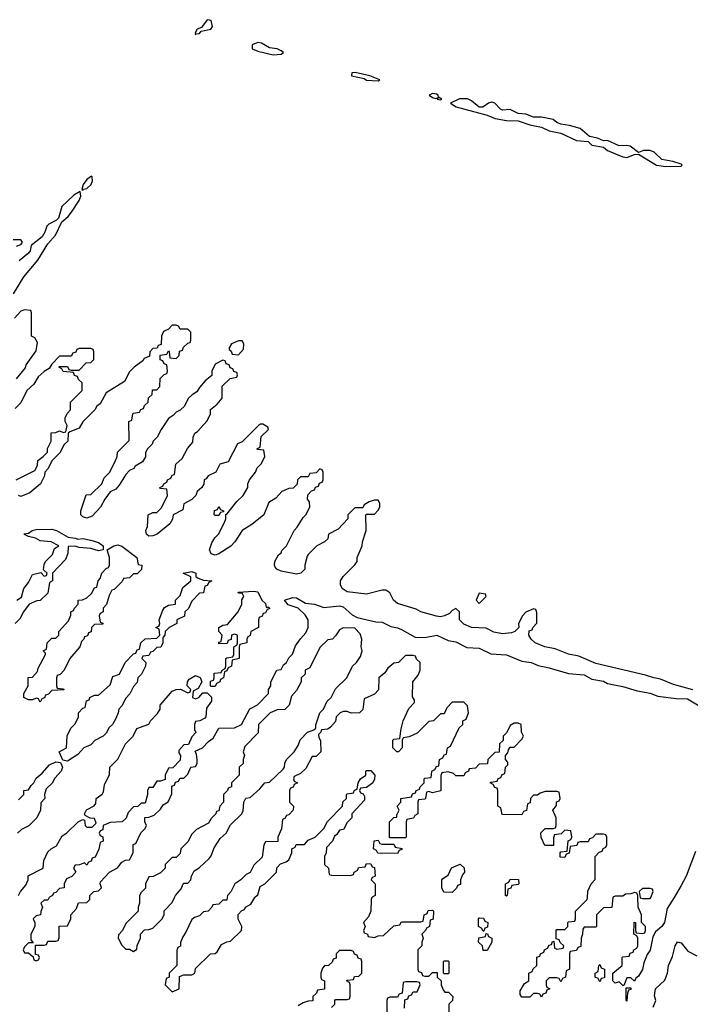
# Model space of a CAD drawing. Header units: inches. Extents: x 2701323 to 2964515, y 494916 to 722124.
# Tile 591 of 656: x 2880844 to 2884296, y 679450 to 684519. Entities that reach past the tile are written whole.
import ezdxf

# ---------------------------------------------------------------- set-up
doc = ezdxf.new("R2010")
doc.units = ezdxf.units.IN
doc.header["$MEASUREMENT"] = 0
doc.layers.add('C8687', color=7, linetype='Continuous')
doc.layers.add('C8688', color=7, linetype='Continuous')

msp = doc.modelspace()

# ---------------------------------------------------------------- linework, layer by layer
at = {"layer": 'C8687', "color": 2, "elevation": 2}
for points in [[(2880997, 680000), (2880990, 679986), (2880970, 679986), (2880954, 679970), (2880962, 679950), (2880952.7, 679927.3), (2880952, 679910), (2880930, 679906), (2880914, 679890), (2880922, 679870), (2880922, 679850), (2880902, 679810), (2880902, 679782), (2880914, 679766), (2880890, 679766), (2880870, 679746), (2880862, 679730), (2880870, 679714), (2880890, 679714), (2880914, 679694), (2880918, 679678), (2880930, 679674), (2880942, 679678), (2880946, 679690), (2880942, 679702), (2880926, 679706), (2880926, 679754), (2880970, 679754), (2880982, 679758), (2880990, 679774), (2881030, 679774), (2881042, 679778), (2881047.3, 679792.7), (2881047.3, 679852.7), (2881090, 679854), (2881108, 679890), (2881108, 679910), (2881136.4, 679943.6), (2881147.3, 679972.7), (2881190, 679974), (2881206, 679990), (2881206, 680000)], [(2881462, 680000), (2881462, 679970), (2881454, 679950), (2881454, 679930), (2881390, 679866), (2881374, 679830), (2881352.7, 679807.3), (2881352, 679790), (2881370, 679754), (2881390, 679734), (2881410, 679734), (2881430, 679722), (2881447.3, 679732.7), (2881448.4, 679751.6), (2881466, 679790), (2881466, 679810), (2881487.3, 679832.7), (2881510, 679834), (2881530, 679842), (2881578, 679890), (2881587.3, 679912.7), (2881588.4, 679931.6), (2881630, 679974), (2881641.6, 680000)], [(2881912.3, 680000), (2881910, 679986), (2881890, 679986), (2881870, 679966), (2881838, 679962), (2881834, 679950), (2881814, 679930), (2881790, 679926), (2881770, 679906), (2881743.6, 679896.4), (2881730, 679886), (2881699.6, 679820.4), (2881683.6, 679796.4), (2881672.7, 679767.3), (2881671.6, 679748.4), (2881658, 679742), (2881652.7, 679727.3), (2881654, 679650), (2881614, 679610), (2881614, 679590), (2881598, 679582), (2881594, 679550), (2881630, 679514), (2881666, 679530), (2881667.3, 679592.7), (2881690, 679602), (2881730, 679602), (2881746, 679610), (2881750, 679634), (2881826, 679710), (2881850, 679712), (2881860.4, 679719.6), (2881883.1, 679756.9), (2881910, 679772), (2881930, 679774), (2881986, 679830), (2881988, 679850), (2881968.4, 679888.4), (2881968.4, 679911.6), (2881987.3, 679932.7), (2882002, 679938), (2882006, 679950), (2882034.6, 679965.4), (2882054.3, 680000)], [(2882657.3, 680000), (2882654, 679990), (2882652, 679930), (2882639.6, 679900.4), (2882614, 679870), (2882622, 679850), (2882614, 679830), (2882618, 679818), (2882634, 679810), (2882638, 679798), (2882670, 679794), (2882690, 679802), (2882716.4, 679803.6), (2882770, 679854), (2882802, 679858), (2882810, 679874), (2882910, 679874), (2882922, 679878), (2882926, 679910), (2882942, 679918), (2882947.3, 679932.7), (2882970, 679934), (2882974, 679930), (2882972.7, 679887.3), (2882958, 679882), (2882954, 679850), (2882938, 679842), (2882934, 679830), (2882914, 679810), (2882922, 679790), (2882914, 679770), (2882914, 679750), (2882894, 679730), (2882894, 679630), (2882898, 679618), (2882912.7, 679612.7), (2882918, 679598), (2882930, 679594), (2882950, 679594), (2882970, 679614), (2882992.7, 679612.7), (2882994, 679590), (2883014, 679570), (2883014, 679550), (2883023.6, 679523.6), (2883032.7, 679512.7), (2883051.6, 679511.6), (2883074, 679490), (2883071.6, 679468.4), (2883054, 679450), (2883054, 679410)], [(2883897.8, 680000), (2883892.7, 679947.3), (2883850, 679946), (2883814, 679910), (2883814, 679850), (2883810, 679846), (2883750, 679846), (2883743.6, 679836.4), (2883742, 679810), (2883734, 679790), (2883732.7, 679747.3), (2883718, 679742), (2883710, 679726), (2883678, 679722), (2883674, 679710), (2883674, 679630), (2883658, 679622), (2883654, 679590), (2883638, 679582), (2883630, 679566), (2883622, 679582), (2883610, 679586), (2883570, 679586), (2883554, 679570), (2883554, 679550), (2883558, 679538), (2883574, 679530), (2883558, 679522), (2883552.7, 679507.3), (2883538, 679502), (2883530, 679486), (2883522, 679502), (2883510, 679506), (2883490, 679506), (2883470, 679486), (2883430, 679486), (2883420.4, 679500.4), (2883420.4, 679519.6), (2883443.1, 679556.9), (2883466, 679570), (2883466, 679610), (2883482, 679618), (2883487.3, 679632.7), (2883506, 679650), (2883507.3, 679692.7), (2883522, 679698), (2883526, 679710), (2883542, 679718), (2883546, 679730), (2883562, 679738), (2883570, 679754), (2883582, 679758), (2883587.3, 679772.7), (2883594, 679774), (2883598, 679738), (2883610, 679734), (2883642, 679738), (2883646, 679750), (2883627.3, 679767.3), (2883622, 679782), (2883606, 679786), (2883606, 679830), (2883610, 679834), (2883650, 679834), (2883666, 679850), (2883666, 679870), (2883670, 679874), (2883702, 679878), (2883706, 679890), (2883706, 679930), (2883766, 679990), (2883766.6, 680000)], [(2884212.7, 680000), (2884177.6, 679942.4), (2884164, 679870), (2884150, 679849.4), (2884116.8, 679823.2), (2884103.6, 679796.4), (2884090, 679728), (2884074, 679706), (2884057.3, 679662.7), (2884050, 679628.7), (2884030, 679595.3), (2884016, 679584), (2884010, 679568), (2883990, 679586), (2883970, 679586), (2883954, 679546), (2883950, 679546), (2883930, 679566), (2883910, 679558), (2883898, 679570), (2883898, 679610), (2883946, 679650), (2883946, 679690), (2883950, 679694), (2883982, 679698), (2883987.3, 679712.7), (2884002, 679718), (2884006, 679730), (2884022, 679738), (2884026, 679750), (2884026, 679790), (2884022, 679802), (2884006, 679810), (2884007.3, 679872.7), (2884014, 679870), (2884014, 679830), (2884018, 679818), (2884050, 679814), (2884062, 679818), (2884066, 679830), (2884066, 679850), (2884046, 679870), (2884046, 679910), (2884028, 679950), (2884026.3, 680000)], [(2884037.8, 680000), (2884038, 679998), (2884050, 679994), (2884090, 679994), (2884092.7, 680000)], [(2884105.6, 679434.4), (2884119, 679470), (2884112.9, 679492.9), (2884118, 679530), (2884165.6, 679574.4), (2884179, 679610), (2884184.5, 679650), (2884204.7, 679695.3), (2884218.4, 679750), (2884230, 679770.6), (2884250, 679766.8), (2884283.8, 679723.8), (2884330, 679699.1)], [(2882450, 679434), (2882466, 679450), (2882466, 679470), (2882470, 679474), (2882530, 679474), (2882542, 679478), (2882546, 679490), (2882546, 679550), (2882542, 679562), (2882526, 679570), (2882530, 679574), (2882562, 679578), (2882567.3, 679592.7), (2882590, 679594), (2882606, 679610), (2882606, 679670), (2882602, 679682), (2882587.3, 679687.3), (2882582, 679702), (2882567.3, 679707.3), (2882562, 679722), (2882550, 679726), (2882490, 679726), (2882474, 679710), (2882472.7, 679687.3), (2882458, 679682), (2882452.7, 679667.3), (2882434, 679650), (2882412.7, 679647.3), (2882403.6, 679636.4), (2882394, 679610), (2882394, 679590), (2882398, 679578), (2882414, 679570), (2882412.7, 679527.3), (2882378, 679522), (2882372.7, 679507.3), (2882354, 679490), (2882352.7, 679467.3), (2882330, 679466), (2882303.6, 679456.4), (2882278, 679442)], [(2882826, 679430), (2882827.3, 679472.7), (2882842, 679478), (2882847.3, 679492.7), (2882862, 679498), (2882870, 679514), (2882890, 679514), (2882906, 679550), (2882902, 679562), (2882890, 679566), (2882830, 679566), (2882818, 679562), (2882812.7, 679507.3), (2882798, 679502), (2882790, 679486), (2882750, 679486), (2882738, 679482), (2882734, 679470), (2882734, 679410)]]:
    msp.add_lwpolyline(points, dxfattribs=at)
for points in [[(2883230, 679826), (2883222, 679842), (2883206, 679850), (2883206, 679890), (2883210, 679894), (2883232.7, 679892.7), (2883238, 679878), (2883254, 679870), (2883252.7, 679847.3), (2883238, 679842), (2883234, 679826)], [(2883230, 679726), (2883226, 679750), (2883206, 679770), (2883207.3, 679792.7), (2883242, 679798), (2883246, 679814), (2883252.7, 679812.7), (2883258, 679798), (2883274, 679790), (2883274, 679770), (2883250, 679726)], [(2883030, 679606), (2883026, 679610), (2883026, 679670), (2883030, 679674), (2883050, 679674), (2883054, 679670), (2883054, 679610), (2883050, 679606)], [(2883830, 679566), (2883822, 679582), (2883806, 679590), (2883806, 679610), (2883822, 679618), (2883826, 679650), (2883830, 679654), (2883838, 679638), (2883854, 679630), (2883854, 679586), (2883838, 679582)], [(2883970, 679466), (2883966, 679470), (2883966, 679534), (2883990, 679534), (2883990, 679526), (2883978, 679522), (2883972.7, 679507.3)]]:
    msp.add_lwpolyline(points, close=True, dxfattribs=at)
at = {"layer": 'C8688', "color": 2, "elevation": 2}
for points in [[(2881810, 684519.3), (2881781, 684479), (2881758, 684470), (2881748.1, 684451.9), (2881750, 684442), (2881753.2, 684446.8), (2881770, 684448), (2881779, 684461), (2881829.1, 684470.9), (2881836.5, 684483.5), (2881830, 684515.3)], [(2882070, 684402.7), (2882041, 684390), (2882041, 684370), (2882070, 684357.3), (2882150, 684339.1), (2882190, 684341), (2882202, 684350), (2882190, 684359), (2882170, 684369), (2882130, 684375.1), (2882090, 684399.3)], [(2882572, 684248), (2882554, 684246), (2882552, 684230), (2882616.9, 684216.9), (2882630, 684208.2), (2882690, 684204.7), (2882698, 684210), (2882646, 684230)], [(2882970, 684139), (2882952, 684130), (2882970, 684118), (2882986, 684114), (2882998, 684118), (2882994, 684110), (2883010, 684106.8), (2883018, 684110), (2883000.4, 684120.4), (2882998, 684130), (2882990, 684135.3)], [(2883150, 684112), (2883108.3, 684111.7), (2883062, 684090), (2883091.3, 684070), (2883250, 684027.7), (2883292, 684010), (2883350, 683999.5), (2883410, 683999.1), (2883470, 683978), (2883530, 683966.4), (2883570, 683946.7), (2883630, 683935.5), (2883710, 683897.6), (2883770, 683891.3), (2883790, 683874), (2883850, 683863.8), (2883870, 683846.4), (2883950, 683812.7), (2883970, 683810.4), (2884010, 683824.9), (2884030, 683827.3), (2884122, 683770), (2884170, 683763), (2884250, 683764.7), (2884255.3, 683770), (2884250, 683775.3), (2884206, 683790), (2884150, 683799), (2884110, 683837.2), (2884090, 683846), (2884054.8, 683845.2), (2884030, 683835.3), (2883987.3, 683867.3), (2883970, 683872.3), (2883929.6, 683869.6), (2883870, 683897), (2883850, 683895.1), (2883818, 683910), (2883777.5, 683917.5), (2883730, 683959.3), (2883674.5, 683974.5), (2883630, 683980.9), (2883609.5, 683989.5), (2883590, 684005.2), (2883530, 684017.2), (2883490, 684018), (2883450, 684032.3), (2883410, 684037), (2883370, 684056.2), (2883330, 684052.7), (2883318.6, 684058.6), (2883290, 684089), (2883274.5, 684094.5), (2883258, 684090), (2883228.8, 684068.9), (2883209.1, 684069.1), (2883170, 684101.2)], [(2881214, 683714), (2881190, 683697.2), (2881171, 683670), (2881164.7, 683644.7), (2881170, 683642), (2881172.9, 683647.1), (2881190, 683651), (2881212.3, 683670), (2881219.3, 683690), (2881218, 683710)], [(2881990, 682866), (2881970, 682866), (2881934, 682850), (2881922, 682830), (2881922, 682822), (2881932.7, 682812.7), (2881938, 682798), (2881970, 682794), (2881996.4, 682823.6), (2881998, 682850)], [(2881850, 681966), (2881846, 681970), (2881847.3, 681992.7), (2881862, 681998), (2881870, 682012), (2881878, 681998), (2881894, 681990), (2881894, 681986), (2881878, 681982), (2881870, 681966)], [(2880950, 681006), (2880942, 681022), (2880930, 681026), (2880910, 681018), (2880890, 681018), (2880866, 681030), (2880866, 681050), (2880888, 681090), (2880887.3, 681132.7), (2880910, 681134), (2880936.4, 681163.6), (2880940.4, 681179.6), (2880978, 681250), (2880978, 681258), (2880966, 681270), (2880982, 681278), (2880986, 681310), (2881010, 681334), (2881030, 681334), (2881046, 681350), (2881046, 681370), (2881096.4, 681423.6), (2881107.3, 681452.7), (2881108, 681470), (2881122, 681478), (2881126, 681490), (2881146, 681510), (2881146, 681530), (2881167.3, 681532.7), (2881190, 681542), (2881214.6, 681565.4), (2881230, 681594), (2881242, 681598), (2881248, 681630), (2881258, 681642), (2881268, 681670), (2881290, 681694), (2881302, 681698), (2881306, 681710), (2881306, 681750), (2881294, 681790), (2881329.7, 681810.3), (2881350, 681814.6), (2881370, 681808.2), (2881446.8, 681750), (2881454, 681714), (2881474, 681710), (2881471.6, 681688.4), (2881450, 681666), (2881430, 681666), (2881410, 681646), (2881378, 681642), (2881372.7, 681627.3), (2881352.7, 681607.3), (2881330, 681586), (2881318, 681582), (2881304.7, 681555.3), (2881291.6, 681508.4), (2881274, 681490), (2881274, 681470), (2881258, 681462), (2881254, 681450), (2881258, 681418), (2881272.7, 681412.7), (2881272.7, 681407.3), (2881230, 681406), (2881214, 681390), (2881212.7, 681367.3), (2881198, 681362), (2881192.7, 681347.3), (2881178, 681342), (2881174, 681330), (2881162, 681318), (2881154, 681290), (2881102, 681230), (2881074, 681170), (2881052.7, 681147.3), (2881038, 681142), (2881034, 681130), (2881034, 681090), (2881038, 681078), (2881070, 681074), (2881071.2, 681068.9), (2881010, 681066), (2880992.7, 681047.3), (2880978, 681042), (2880972.7, 681027.3), (2880958, 681022)], [(2881090, 680702), (2881066, 680706), (2881048, 680750), (2881086, 680770), (2881088.4, 680831.6), (2881108.4, 680871.6), (2881130, 680894), (2881148, 680930), (2881148, 680950), (2881170, 680974), (2881182, 680978), (2881188.4, 681011.6), (2881202, 681018), (2881206, 681030), (2881230, 681042), (2881250, 681042), (2881310, 681094), (2881323.1, 681136.9), (2881358, 681150), (2881388, 681210), (2881430, 681254), (2881442, 681258), (2881450, 681274), (2881462, 681278), (2881468, 681310), (2881490, 681332), (2881550, 681334), (2881566, 681350), (2881562, 681382), (2881546, 681390), (2881562, 681398), (2881566, 681410), (2881562, 681430), (2881580.9, 681479.1), (2881590, 681492), (2881610, 681504.7), (2881646, 681510), (2881646, 681530), (2881670, 681554), (2881684, 681596), (2881726, 681630), (2881726, 681650), (2881686, 681670), (2881730, 681677.3), (2881751, 681670), (2881751.6, 681651.6), (2881763.6, 681643.6), (2881790, 681634), (2881834, 681630), (2881818, 681622), (2881810, 681606), (2881798, 681602), (2881790, 681568), (2881770, 681566), (2881730, 681526), (2881712.7, 681487.3), (2881694, 681470), (2881692.7, 681447.3), (2881654, 681430), (2881654, 681410), (2881614, 681390), (2881594, 681370), (2881592, 681350), (2881582, 681338), (2881582, 681310), (2881571.2, 681288.9), (2881550, 681286), (2881530, 681266), (2881518, 681262), (2881510, 681246), (2881478, 681242), (2881474, 681230), (2881494, 681210), (2881492, 681190), (2881472, 681150), (2881452, 681130), (2881450, 681106), (2881430, 681086), (2881411.6, 681048.4), (2881390, 681026), (2881370, 680986), (2881354, 680970), (2881352, 680950), (2881339.6, 680920.4), (2881322, 680890), (2881304.7, 680875.3), (2881290, 680846), (2881274, 680830), (2881231.6, 680808.4), (2881210, 680786), (2881174, 680770), (2881143.6, 680736.4)], [(2882114, 681494), (2882126, 681494), (2882131.6, 681488.4), (2882118, 681482), (2882110, 681466), (2882098, 681462), (2882092.7, 681447.3), (2882078, 681442), (2882074, 681430), (2882074, 681390), (2882034, 681370), (2882031.6, 681348.4), (2882018, 681342), (2882014, 681330), (2882014, 681310), (2881978, 681302), (2881974, 681290), (2881974, 681230), (2881938, 681222), (2881934, 681190), (2881918, 681182), (2881910, 681166), (2881898, 681162), (2881894, 681130), (2881878, 681122), (2881874, 681110), (2881858, 681102), (2881850, 681086), (2881830, 681086), (2881826, 681090), (2881827.3, 681112.7), (2881842, 681118), (2881846, 681130), (2881846, 681154), (2881882, 681158), (2881886, 681170), (2881902, 681178), (2881906, 681190), (2881906, 681230), (2881910, 681234), (2881942, 681238), (2881946, 681250), (2881946, 681290), (2881962, 681298), (2881966, 681310), (2881966, 681350), (2881950, 681355.3), (2881934, 681350), (2881932.7, 681327.3), (2881918, 681322), (2881912.7, 681307.3), (2881870, 681306), (2881870, 681314), (2881882, 681318), (2881886, 681350), (2881868.7, 681368.7), (2881868.7, 681390), (2881890, 681402), (2881914.6, 681405.4), (2881968.8, 681471.1), (2881988, 681510), (2881988, 681532), (2881998, 681550), (2881990, 681566), (2881970, 681566), (2881968.7, 681571.3), (2882050, 681577.3), (2882070, 681573.4), (2882091.3, 681531.3), (2882110, 681514)], [(2883210, 681566), (2883194, 681530), (2883210, 681514), (2883246, 681550), (2883242, 681562)], [(2882710, 680274), (2882770, 680274), (2882778, 680258), (2882812.7, 680252.7), (2882810, 680246), (2882798, 680242), (2882790, 680226), (2882687.3, 680227.3), (2882682, 680242), (2882666, 680250), (2882668.4, 680291.6), (2882690, 680294), (2882698, 680278)], [(2883070, 680026), (2883027.3, 680027.3), (2883018, 680050), (2883018, 680090), (2883022, 680098), (2883050, 680114), (2883067.3, 680152.7), (2883111.6, 680171.6), (2883131.6, 680151.6), (2883134, 680130), (2883123.6, 680116.4), (2883114, 680090), (2883112.7, 680067.3), (2883098, 680062), (2883092.7, 680047.3)], [(2883350, 680006), (2883346, 680010), (2883346, 680070), (2883362, 680078), (2883370, 680094), (2883412.7, 680092.7), (2883414, 680070), (2883410, 680066), (2883378, 680062), (2883372.7, 680047.3), (2883358, 680042), (2883354, 680010)]]:
    msp.add_lwpolyline(points, close=True, dxfattribs=at)
for points in [[(2880812.7, 683107.3), (2880865.4, 683194.6), (2880938.4, 683281.6), (2880990, 683366), (2881029.2, 683410), (2881061.2, 683478.8), (2881094, 683506), (2881111.4, 683528.6), (2881151.3, 683588.7), (2881159.5, 683610), (2881155.3, 683635.3), (2881123.9, 683616.1), (2881062, 683558), (2881043.4, 683496.6), (2881033.4, 683486.6), (2880993.7, 683466.3), (2880984.5, 683455.5), (2880974.4, 683425.6), (2880959.5, 683400.5), (2880904, 683356), (2880899.1, 683330), (2880890, 683317.2), (2880842, 683278)], [(2880827.3, 683352.7), (2880850, 683362), (2880858, 683370), (2880858, 683378), (2880850, 683386), (2880810, 683386)], [(2880828, 682670), (2880874, 682726), (2880878, 682742), (2880930, 682814), (2880936.4, 682856.4), (2880922, 682882), (2880906, 682890), (2880906, 683010), (2880902, 683022), (2880870, 683026), (2880850, 683018), (2880816.9, 682983.1)], [(2884310, 681069.6), (2884210, 681097), (2884143.3, 681123.3), (2884108, 681130), (2884065.1, 681145.1), (2883810, 681205.1), (2883722, 681242), (2883670, 681253.2), (2883600.2, 681280.2), (2883548, 681290), (2883498, 681310), (2883478, 681330), (2883466, 681350), (2883467.3, 681372.7), (2883482, 681378), (2883486, 681390), (2883507.3, 681412.7), (2883507.3, 681467.3), (2883502, 681482), (2883490, 681486), (2883450, 681468), (2883432, 681450), (2883412, 681410), (2883414, 681390), (2883394, 681370), (2883376.9, 681363.1), (2883330, 681357.2), (2883285.8, 681365.8), (2883246, 681386), (2883170.4, 681389.6), (2883130, 681406.6), (2883108.7, 681430), (2883108, 681470), (2883090, 681488), (2883070, 681478), (2883057.3, 681462.7), (2883032, 681450), (2883010, 681445.1), (2882990, 681447.3), (2882910, 681469.6), (2882884.8, 681484.8), (2882790, 681514), (2882768.7, 681530), (2882750, 681568), (2882730, 681582), (2882710, 681582), (2882630, 681562), (2882530, 681574), (2882504, 681590), (2882495.3, 681610), (2882495.3, 681630), (2882510, 681652), (2882570, 681712), (2882582, 681730), (2882582, 681750), (2882608, 681810), (2882608.7, 681830), (2882628, 681890), (2882626, 681970), (2882630, 681974), (2882670, 681974), (2882690, 681994), (2882698, 682010), (2882698, 682030), (2882690, 682046), (2882670, 682046), (2882643.6, 682036.4), (2882618, 682022), (2882610, 682006), (2882570, 682006), (2882534, 681970), (2882534, 681950), (2882483.6, 681896.4), (2882434, 681870), (2882430, 681846), (2882414, 681830), (2882374, 681810), (2882330, 681766), (2882323.6, 681756.4), (2882312, 681710), (2882312, 681690), (2882290.9, 681669.1), (2882270, 681664), (2882190, 681679), (2882168, 681690), (2882160.2, 681700.2), (2882155.3, 681710), (2882158, 681730), (2882176.4, 681763.6), (2882190, 681774), (2882194, 681786), (2882218, 681810), (2882258, 681890), (2882273.6, 681906.4), (2882303.1, 681956.9), (2882318, 681970), (2882338, 682010), (2882336.4, 682036.4), (2882326, 682050), (2882327.3, 682072.7), (2882347.3, 682092.7), (2882362, 682098), (2882367.3, 682112.7), (2882382, 682118), (2882387.3, 682132.7), (2882402, 682138), (2882406, 682150), (2882406, 682190), (2882402, 682202), (2882390, 682206), (2882370, 682186), (2882338, 682182), (2882330, 682166), (2882290, 682166), (2882274, 682150), (2882272.7, 682127.3), (2882252.7, 682107.3), (2882230, 682106), (2882194, 682090), (2882163.6, 682056.4), (2882127.1, 682032.9), (2882102, 681970), (2882039.8, 681920.2), (2881990, 681888.7), (2881951.3, 681830), (2881930.8, 681809.2), (2881870, 681769.2), (2881850, 681762.7), (2881830, 681769.2), (2881822, 681790), (2881833.6, 681826.4), (2881849, 681851), (2881868, 681870), (2881898, 681930), (2881906, 681950), (2881906, 681974), (2881910, 681974), (2881962, 682038), (2881995.3, 682070), (2882018, 682110), (2882018, 682130), (2882028, 682150), (2882058, 682190), (2882067.3, 682212.7), (2882090, 682234), (2882106, 682270), (2882102, 682302), (2882070, 682306), (2882066, 682310), (2882082, 682318), (2882087.3, 682372.7), (2882126, 682410), (2882122, 682422), (2882096.4, 682436.4), (2882083.6, 682436.4), (2882074, 682430), (2881990, 682346), (2881965.4, 682334.6), (2881916.9, 682243.1), (2881874, 682230), (2881854, 682190), (2881814, 682170), (2881804.7, 682155.3), (2881794, 682150), (2881791.6, 682128.4), (2881782, 682110), (2881758, 682090), (2881751, 682069), (2881730, 682048), (2881690, 682026), (2881683.6, 681996.4), (2881634, 681970), (2881631.6, 681948.4), (2881616.9, 681923.1), (2881551.3, 681870), (2881530, 681860.9), (2881510, 681859.3), (2881497.2, 681870), (2881494, 681890), (2881502, 681910), (2881506, 681970), (2881530, 681982), (2881550, 681982), (2881574.6, 682005.4), (2881606, 682070), (2881602, 682102), (2881570, 682106), (2881566, 682110), (2881582, 682118), (2881586, 682130), (2881602, 682138), (2881606, 682150), (2881622, 682158), (2881630, 682174), (2881642, 682178), (2881648.4, 682231.6), (2881680.4, 682259.6), (2881708.4, 682311.6), (2881736.4, 682343.6), (2881738, 682370), (2881746, 682390), (2881760.4, 682399.6), (2881810, 682454), (2881826, 682490), (2881827.3, 682512.7), (2881860.4, 682539.6), (2881886, 682570), (2881887.3, 682632.7), (2881927.3, 682672.7), (2881962, 682678), (2881966, 682690), (2881962, 682702), (2881947.3, 682707.3), (2881942, 682722), (2881927.3, 682727.3), (2881922, 682742), (2881907.3, 682747.3), (2881902, 682762), (2881890, 682766), (2881850, 682746), (2881834, 682710), (2881832.7, 682687.3), (2881799.6, 682660.4), (2881770, 682626), (2881756.9, 682603.1), (2881731.6, 682588.4), (2881711.6, 682568.4), (2881692, 682530), (2881671.2, 682508.9), (2881650, 682498), (2881636.9, 682483.1), (2881610, 682466), (2881572, 682410), (2881552, 682370), (2881532, 682350), (2881526, 682334), (2881502, 682310), (2881492, 682290), (2881491.6, 682268.4), (2881476.9, 682243.1), (2881439.6, 682220.4), (2881431.2, 682208.9), (2881410, 682198), (2881390, 682178), (2881356.8, 682123.2), (2881338.5, 682101.5), (2881310, 682088), (2881282, 682050), (2881261, 682010), (2881216.7, 681963.3), (2881190, 681953.2), (2881170, 681959), (2881159, 681970), (2881159, 681990), (2881187.3, 682072.7), (2881210, 682074), (2881268, 682130), (2881279, 682161), (2881308, 682190), (2881338, 682250), (2881346, 682270), (2881347.3, 682292.7), (2881407.3, 682352.7), (2881406, 682450), (2881422, 682458), (2881426, 682490), (2881430, 682494), (2881462, 682498), (2881467.3, 682512.7), (2881482, 682518), (2881487.3, 682532.7), (2881506, 682550), (2881507.3, 682572.7), (2881526, 682590), (2881527.3, 682612.7), (2881550, 682614), (2881566, 682630), (2881567.3, 682672.7), (2881587.3, 682692.7), (2881602, 682698), (2881606, 682710), (2881602, 682742), (2881587.3, 682747.3), (2881582, 682762), (2881567.3, 682767.3), (2881567.3, 682792.7), (2881602, 682798), (2881610, 682814), (2881614, 682810), (2881618, 682778), (2881650, 682774), (2881666, 682790), (2881667.3, 682812.7), (2881682, 682818), (2881687.3, 682832.7), (2881710, 682854), (2881722, 682858), (2881726, 682870), (2881726, 682910), (2881710, 682926), (2881670, 682926), (2881662, 682942), (2881650, 682946), (2881630, 682946), (2881610, 682926), (2881585.4, 682914.6), (2881574, 682890), (2881572.7, 682847.3), (2881558, 682842), (2881552.7, 682827.3), (2881530, 682826), (2881514, 682810), (2881512.7, 682787.3), (2881485.4, 682774.6), (2881478, 682762), (2881434, 682730), (2881410, 682706), (2881383.6, 682656.4), (2881290, 682598), (2881258.8, 682541.2), (2881242, 682530), (2881232, 682510), (2881170, 682448), (2881150, 682415.3), (2881102, 682398), (2881094, 682390), (2881092, 682350), (2881072, 682330), (2881052, 682290), (2881012, 682250), (2880990, 682206), (2880974, 682190), (2880972, 682170), (2880952, 682130), (2880897.3, 682082.7), (2880850, 682064), (2880838, 682070)], [(2880826, 682150), (2880922, 682198), (2880936.4, 682223.6), (2880938, 682250), (2880966, 682270), (2880987.3, 682292.7), (2880988.4, 682311.6), (2881006, 682350), (2881007.3, 682392.7), (2881030, 682394), (2881050, 682402), (2881070, 682394), (2881082, 682398), (2881088, 682430), (2881078, 682450), (2881078, 682470), (2881088, 682492), (2881106, 682510), (2881106, 682550), (2881166, 682610), (2881166, 682650), (2881147.3, 682667.3), (2881142, 682682), (2881127.3, 682687.3), (2881122, 682702), (2881068.4, 682708.4), (2881062, 682722), (2881046, 682730), (2881050, 682734), (2881090, 682734), (2881098, 682718), (2881110, 682714), (2881150, 682714), (2881187.3, 682752.7), (2881210, 682754), (2881226, 682770), (2881226, 682810), (2881222, 682822), (2881210, 682826), (2881150, 682826), (2881138, 682822), (2881132.7, 682807.3), (2881118, 682802), (2881110, 682786), (2881050, 682786), (2881010, 682746), (2880996.9, 682723.1), (2880970, 682708), (2880939.6, 682680.4), (2880916.9, 682643.1), (2880882, 682610), (2880850, 682546), (2880822, 682518)], [(2880829, 681531), (2880853.6, 681546.4), (2880866, 681590), (2880890, 681622), (2880910, 681662), (2880952.7, 681672.7), (2880970, 681654), (2880982, 681658), (2880986, 681670), (2880967.3, 681687.3), (2880970, 681714), (2880978, 681730), (2881014, 681766), (2881024, 681796), (2881046, 681810), (2881006, 681830), (2880950, 681835.3), (2880926, 681850), (2880890, 681858), (2880868.7, 681868.7), (2880868, 681872), (2880890, 681876), (2880908.7, 681890), (2880930, 681894.9), (2881010, 681895.6), (2881034, 681890), (2881094.4, 681854.4), (2881132, 681850), (2881144.5, 681844.5), (2881170, 681847.7), (2881210, 681839.3), (2881250, 681827.3), (2881274.8, 681810), (2881274, 681790), (2881250, 681784), (2881210, 681796), (2881150, 681801.2), (2881130, 681808.7), (2881094, 681806), (2881092, 681770), (2881079.8, 681740.2), (2881014, 681670), (2881014, 681630), (2880998, 681622), (2880990, 681566), (2880950, 681528), (2880932.7, 681527.3), (2880894, 681510), (2880864.7, 681470), (2880845.4, 681434.6), (2880822, 681410)], [(2881206, 680000), (2881206, 680010), (2881226, 680030), (2881250, 680034), (2881266, 680050), (2881258, 680070), (2881260.4, 680079.6), (2881306, 680130), (2881348.4, 680151.6), (2881370, 680182), (2881388.4, 680191.6), (2881410, 680194), (2881428, 680230), (2881428.4, 680271.6), (2881442, 680278), (2881467.3, 680332.7), (2881490, 680354), (2881498, 680370), (2881488, 680390), (2881488, 680412), (2881510, 680414), (2881536.4, 680423.6), (2881570, 680454), (2881583.1, 680476.9), (2881608, 680492), (2881627.3, 680532.7), (2881627.3, 680572.7), (2881642, 680578), (2881647.3, 680592.7), (2881662, 680598), (2881670, 680614), (2881690, 680614), (2881710, 680634), (2881726, 680670), (2881750, 680674), (2881758, 680690), (2881758, 680710), (2881755.3, 680735.3), (2881747.3, 680752.7), (2881786, 680770), (2881816.4, 680803.6), (2881840.4, 680819.6), (2881870, 680872), (2881950, 680874), (2881986, 680890), (2882028.8, 680971.1), (2882068.4, 680991.6), (2882126, 681050), (2882126, 681070), (2882138, 681090), (2882138, 681110), (2882168, 681170), (2882190, 681174), (2882203.1, 681196.9), (2882218, 681210), (2882230, 681234), (2882248.4, 681251.6), (2882264.7, 681295.3), (2882289.1, 681330.9), (2882318, 681362), (2882328.7, 681390), (2882328.7, 681430), (2882314.6, 681454.6), (2882278, 681490), (2882226, 681506), (2882208, 681530), (2882250, 681544.9), (2882270, 681543), (2882315.6, 681515.6), (2882362, 681510), (2882410, 681492.4), (2882490, 681502), (2882510, 681496.5), (2882555.6, 681455.6), (2882580.9, 681440.9), (2882678.4, 681418.4), (2882710, 681417), (2882754.3, 681394.3), (2882790, 681388), (2882810, 681379.3), (2882880.7, 681340.7), (2882930, 681338), (2882991.3, 681350), (2883050, 681322), (2883090, 681315.3), (2883146.4, 681286.4), (2883210, 681283.8), (2883270, 681254.4), (2883350, 681248.2), (2883430, 681216.4), (2883478, 681210), (2883513.4, 681193.4), (2883570, 681182.4), (2883670, 681153.4), (2883750, 681145.3), (2883790, 681124.4), (2883850, 681113.7), (2883870, 681101.6), (2883950, 681086), (2884022.9, 681062.9), (2884090, 681052.2), (2884130, 681035.8), (2884224.2, 681024.2), (2884282, 681022), (2884350, 680981.1)], [(2881641.6, 680000), (2881646, 680010), (2881676.4, 680043.6), (2881686, 680070), (2881690, 680074), (2881710, 680074), (2881726, 680090), (2881728, 680110), (2881743.1, 680136.9), (2881768.4, 680151.6), (2881820.4, 680199.6), (2881830, 680214), (2881844.7, 680255.3), (2881876.4, 680303.6), (2881908, 680330), (2881930, 680374), (2881988, 680430), (2881994.6, 680445.4), (2881998, 680490), (2882008.7, 680511.3), (2882030, 680514), (2882080.4, 680559.6), (2882106, 680590), (2882130, 680594), (2882200.4, 680659.6), (2882208, 680670), (2882208.8, 680691.1), (2882218, 680710), (2882258, 680750), (2882278, 680782), (2882288.8, 680811.1), (2882326, 680850), (2882358, 680862), (2882368, 680872), (2882368, 680888), (2882388.7, 680950), (2882408, 680970), (2882428, 681010), (2882448, 681030), (2882470, 681074), (2882528, 681130), (2882558, 681190), (2882578, 681210), (2882599, 681241), (2882608, 681270), (2882602, 681290), (2882606, 681330), (2882596.4, 681356.4), (2882570, 681386), (2882510, 681388), (2882490, 681378), (2882470, 681346), (2882454, 681330), (2882430, 681326), (2882390, 681286), (2882338, 681182), (2882314, 681170), (2882314, 681150), (2882294, 681130), (2882294, 681110), (2882270, 681066), (2882243.6, 681036.4), (2882230.9, 680989.1), (2882210, 680968), (2882170, 680966), (2882134, 680950), (2882074, 680890), (2882072.7, 680847.3), (2882003.6, 680776.4), (2881994, 680750), (2882002, 680730), (2881994, 680710), (2881994, 680690), (2881974, 680670), (2881974, 680630), (2881934, 680590), (2881934, 680570), (2881918, 680562), (2881914, 680550), (2881894, 680530), (2881894, 680490), (2881874, 680470), (2881870, 680446), (2881858, 680442), (2881854, 680430), (2881830, 680406), (2881816.9, 680383.1), (2881754, 680350), (2881730, 680326), (2881710, 680286), (2881674, 680250), (2881670, 680226), (2881650, 680206), (2881630, 680206), (2881602, 680178), (2881594, 680170), (2881594, 680150), (2881570, 680126), (2881531.6, 680108.4), (2881510, 680106), (2881492, 680070), (2881491.6, 680048.4), (2881470, 680026), (2881462, 680010), (2881462, 680000)], [(2883766.6, 680000), (2883768.4, 680031.6), (2883786, 680070), (2883807.3, 680092.7), (2883806, 680210), (2883827.3, 680232.7), (2883842, 680238), (2883847.3, 680252.7), (2883862, 680258), (2883866, 680270), (2883866, 680310), (2883862, 680322), (2883850, 680326), (2883810, 680326), (2883792.7, 680307.3), (2883778, 680302), (2883770, 680286), (2883730, 680286), (2883718, 680282), (2883712.7, 680267.3), (2883678, 680262), (2883672.7, 680227.3), (2883658, 680222), (2883650, 680206), (2883627.3, 680207.3), (2883626, 680230), (2883630, 680234), (2883662, 680238), (2883668, 680292), (2883682, 680298), (2883686, 680310), (2883682, 680342), (2883650, 680346), (2883632, 680328), (2883598, 680322), (2883592.7, 680307.3), (2883592.7, 680267.3), (2883547.3, 680267.3), (2883528.4, 680308.4), (2883527.3, 680332.7), (2883550, 680354), (2883590, 680354), (2883602, 680358), (2883606, 680370), (2883606, 680410), (2883588, 680450), (2883607.3, 680472.7), (2883608.4, 680491.6), (2883622, 680498), (2883626, 680510), (2883622, 680542), (2883610, 680546), (2883550, 680546), (2883523.6, 680536.4), (2883510, 680526), (2883490, 680526), (2883474, 680510), (2883472.7, 680487.3), (2883458, 680482), (2883452.7, 680447.3), (2883438, 680442), (2883430, 680426), (2883327.3, 680427.3), (2883322, 680462), (2883306, 680470), (2883306, 680550), (2883302, 680562), (2883290, 680566), (2883282, 680582), (2883266, 680590), (2883270, 680594), (2883302, 680598), (2883307.3, 680612.7), (2883322, 680618), (2883327.3, 680632.7), (2883342, 680638), (2883346, 680670), (2883358, 680682), (2883356.4, 680696.4), (2883346, 680710), (2883346, 680730), (2883356.4, 680743.6), (2883360.4, 680759.6), (2883370, 680774), (2883390, 680774), (2883430, 680814), (2883438, 680830), (2883428, 680850), (2883426, 680890), (2883410, 680898), (2883390, 680898), (2883370, 680886), (2883351.6, 680848.4), (2883334, 680830), (2883332.7, 680807.3), (2883314, 680790), (2883312.7, 680747.3), (2883290, 680746), (2883262, 680718), (2883254, 680710), (2883252.7, 680687.3), (2883210, 680686), (2883190, 680666), (2883158, 680662), (2883154, 680650), (2883138, 680642), (2883130, 680626), (2883090, 680626), (2883078, 680638), (2883050, 680646), (2883018, 680642), (2883012.7, 680627.3), (2883011.6, 680548.4), (2882970, 680538), (2882950, 680546), (2882938, 680542), (2882934, 680510), (2882930, 680506), (2882898, 680502), (2882894, 680490), (2882894, 680430), (2882878, 680422), (2882871.6, 680408.4), (2882838, 680402), (2882834, 680390), (2882834, 680310), (2882830, 680306), (2882747.3, 680307.3), (2882748, 680390), (2882770, 680412), (2882786, 680414), (2882786, 680426), (2882798, 680450), (2882788, 680470), (2882806, 680490), (2882806, 680510), (2882862, 680518), (2882867.3, 680532.7), (2882882, 680538), (2882886, 680550), (2882902, 680558), (2882906, 680570), (2882926, 680590), (2882926, 680610), (2882930, 680614), (2882962, 680618), (2882966, 680650), (2882982, 680658), (2882990, 680674), (2883002, 680678), (2883006, 680710), (2883022, 680718), (2883030, 680734), (2883042, 680738), (2883046, 680770), (2883062, 680778), (2883107.3, 680872.7), (2883126, 680890), (2883126, 680910), (2883142, 680918), (2883155.3, 680950), (2883150, 680986), (2883130, 681006), (2883070, 681006), (2883043.6, 680976.4), (2883030, 680946), (2883010, 680946), (2882974, 680910), (2882950, 680906), (2882890, 680846), (2882850, 680826), (2882818, 680822), (2882814, 680810), (2882814, 680770), (2882794, 680750), (2882786, 680750), (2882766, 680770), (2882766, 680810), (2882770, 680814), (2882802, 680818), (2882807.3, 680867.3), (2882818, 680910), (2882847.3, 680972.7), (2882876.4, 681003.6), (2882876.4, 681016.4), (2882867.3, 681032.7), (2882868, 681110), (2882896.4, 681143.6), (2882906, 681170), (2882906, 681210), (2882887.3, 681227.3), (2882882, 681242), (2882870, 681246), (2882830, 681246), (2882794, 681210), (2882770, 681206), (2882739.6, 681180.4), (2882723.6, 681156.4), (2882694, 681130), (2882691.6, 681068.4), (2882670, 681046), (2882618, 681022), (2882611.6, 680968.4), (2882594, 680950), (2882550, 680948.7), (2882530, 680958), (2882510, 680958), (2882494, 680950), (2882474, 680930), (2882470, 680906), (2882443.6, 680876.4), (2882430, 680866), (2882398, 680862), (2882394, 680850), (2882382, 680838), (2882383.6, 680823.6), (2882392.7, 680807.3), (2882394, 680750), (2882370, 680726), (2882350, 680726), (2882316.9, 680663.1), (2882290, 680638), (2882258, 680622), (2882254, 680610), (2882258, 680598), (2882274, 680590), (2882258, 680582), (2882252.7, 680567.3), (2882238, 680562), (2882234, 680550), (2882234, 680490), (2882254, 680470), (2882251.6, 680448.4), (2882230, 680426), (2882218, 680422), (2882210, 680406), (2882198, 680402), (2882192.7, 680352.7), (2882174, 680310), (2882172.7, 680287.3), (2882110, 680286), (2882102, 680270), (2882092.7, 680207.3), (2882050, 680166), (2882031.2, 680128.9), (2882010, 680118), (2881982, 680090), (2881952, 680070), (2881931.6, 680028.4), (2881914, 680010), (2881912.3, 680000)], [(2880838, 680010), (2880848, 680030), (2880876.4, 680063.6), (2880888, 680090), (2880888.8, 680111.1), (2880966, 680150), (2880968, 680190), (2880990, 680234), (2881006, 680250), (2881034.6, 680265.4), (2881063.1, 680316.9), (2881086, 680330), (2881146, 680390), (2881170, 680402), (2881178, 680398), (2881182, 680370), (2881190, 680362), (2881218, 680362), (2881238, 680382), (2881230, 680406), (2881208, 680408), (2881182, 680422), (2881178, 680430), (2881189, 680451), (2881228.4, 680471.6), (2881236.4, 680483.6), (2881238, 680510), (2881268.4, 680531.6), (2881276.4, 680543.6), (2881280.4, 680579.6), (2881307.3, 680632.7), (2881308.7, 680670), (2881348.8, 680711.1), (2881389.1, 680790.9), (2881428, 680830), (2881448, 680870), (2881508.4, 680891.6), (2881518, 680910), (2881553.2, 680946.8), (2881568, 680970), (2881568, 680990), (2881630, 681062), (2881650, 681071.3), (2881672, 681072), (2881710, 681054), (2881722, 681058), (2881726, 681070), (2881706, 681090), (2881708, 681110), (2881716.4, 681123.6), (2881750, 681142), (2881772.7, 681132.7), (2881782, 681110), (2881763.6, 681076.4), (2881738, 681062), (2881734, 681030), (2881750, 681022), (2881766, 681030), (2881787.3, 681052.7), (2881810, 681054), (2881831.6, 681031.6), (2881831.3, 681010), (2881806, 680974), (2881802, 680930), (2881796.9, 680923.1), (2881771.6, 680908.4), (2881750, 680906), (2881744.7, 680890), (2881744.7, 680864.7), (2881751.6, 680848.4), (2881730, 680826), (2881712.7, 680787.3), (2881690, 680786), (2881663.6, 680756.4), (2881663.6, 680743.6), (2881672, 680730), (2881670, 680706), (2881632.7, 680667.3), (2881610, 680666), (2881594, 680630), (2881592.7, 680607.3), (2881570, 680598), (2881550, 680598), (2881530, 680566), (2881510, 680566), (2881502, 680550), (2881502, 680530), (2881490, 680486), (2881470, 680486), (2881452.7, 680467.3), (2881430, 680466), (2881403.6, 680436.4), (2881392.7, 680407.3), (2881371.6, 680388.4), (2881310, 680386), (2881274, 680370), (2881272.7, 680347.3), (2881258, 680342), (2881254, 680330), (2881258, 680318), (2881272.7, 680312.7), (2881274, 680290), (2881258, 680282), (2881251.6, 680248.4), (2881232.7, 680207.3), (2881218, 680202), (2881212.7, 680187.3), (2881198, 680182), (2881190, 680166), (2881178, 680178), (2881152, 680168), (2881130, 680166), (2881122, 680150), (2881134, 680130), (2881112.7, 680107.3), (2881084.7, 680095.3), (2881074, 680070), (2881074, 680050), (2881050, 680046), (2881030, 680026), (2881018, 680022), (2881014, 680010), (2880998, 680002), (2880997, 680000)], [(2880838, 680502), (2880866, 680530), (2880866, 680550), (2880890, 680554), (2880903.1, 680576.9), (2880918, 680590), (2880930, 680614), (2880960.4, 680639.6), (2880998, 680682), (2881030, 680698), (2881054, 680694), (2881064.7, 680670), (2881058, 680650), (2881025.4, 680614.6), (2881011.3, 680588.7), (2880981, 680559), (2880972, 680530), (2880974, 680510), (2880952.7, 680487.3), (2880952, 680450), (2880932, 680410), (2880891.2, 680368.9), (2880854, 680350), (2880834, 680330)], [(2882054.3, 680000), (2882056.4, 680003.6), (2882070, 680014), (2882083.1, 680056.9), (2882106, 680070), (2882166, 680130), (2882167.3, 680152.7), (2882187.3, 680172.7), (2882216.4, 680183.6), (2882230, 680194), (2882246, 680230), (2882246, 680250), (2882262, 680258), (2882267.3, 680272.7), (2882310, 680272), (2882330, 680294), (2882366, 680310), (2882410, 680354), (2882428.8, 680391.1), (2882506, 680470), (2882508.4, 680491.6), (2882526, 680510), (2882526, 680530), (2882530, 680534), (2882562, 680538), (2882567.3, 680552.7), (2882582, 680558), (2882586, 680590), (2882598, 680610), (2882626, 680630), (2882626, 680650), (2882630, 680654), (2882652.7, 680652.7), (2882672, 680630), (2882671.6, 680608.4), (2882662, 680590), (2882630, 680566), (2882598, 680562), (2882594, 680550), (2882598, 680538), (2882612.7, 680532.7), (2882619.6, 680519.6), (2882619.6, 680500.4), (2882554, 680430), (2882554, 680410), (2882530, 680386), (2882511.2, 680348.9), (2882490, 680346), (2882476.9, 680323.1), (2882464.7, 680315.3), (2882454, 680290), (2882423.6, 680256.4), (2882422, 680230), (2882414, 680210), (2882414, 680170), (2882434, 680150), (2882438, 680118), (2882450, 680114), (2882547.3, 680112.7), (2882562, 680118), (2882566, 680130), (2882582, 680138), (2882590, 680154), (2882622, 680158), (2882630, 680174), (2882652.7, 680172.7), (2882658, 680158), (2882670, 680154), (2882674, 680110), (2882658, 680102), (2882654, 680090), (2882674, 680070), (2882674, 680010), (2882658, 680002), (2882657.3, 680000)], [(2884323.4, 680236.6), (2884274.4, 680110), (2884250, 680061.2), (2884212.7, 680000)], [(2884026.3, 680000), (2884026, 680010), (2884022, 680022), (2884010, 680026), (2883990, 680018), (2883963.6, 680016.4), (2883950, 680006), (2883910, 680006), (2883898, 680002), (2883897.8, 680000)], [(2884092.7, 680000), (2884106, 680030), (2884102, 680042), (2884090, 680046), (2884050, 680046), (2884034, 680030), (2884037.8, 680000)]]:
    msp.add_lwpolyline(points, dxfattribs=at)

doc.saveas('drawing.dxf')
